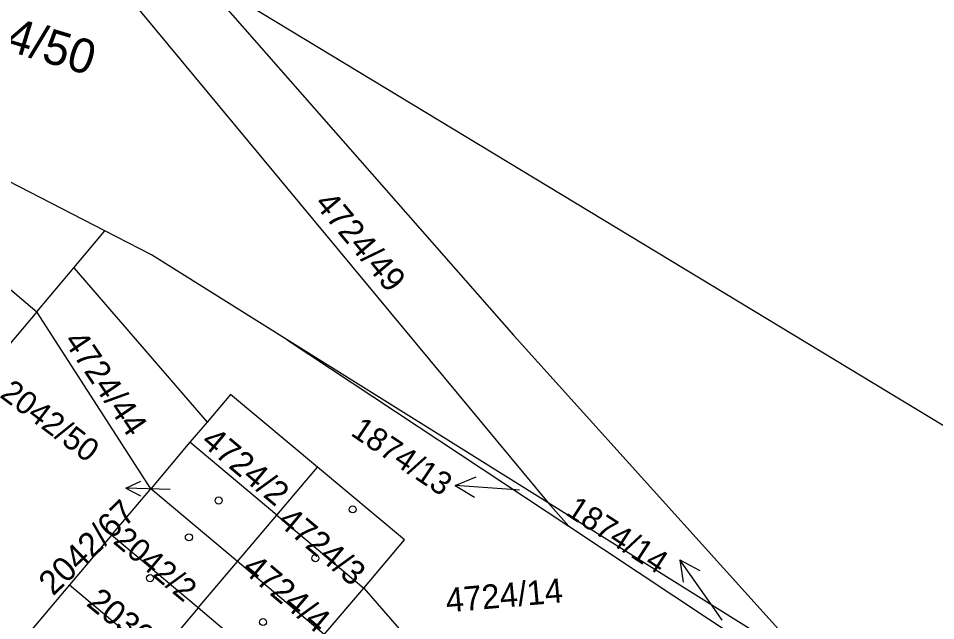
# Model space of a CAD drawing. Extents: x -756746 to -753363, y -1166406 to -1161727.
# Drawn here: x -755409.15 to -755363.82, y -1164679.44 to -1164649.66 of the extents above; entities that cross this region are included whole.
import ezdxf

# ---------------------------------------------------------------- set-up
doc = ezdxf.new("R2010")
doc.units = 0
for name, color, linetype in [('Hranice parcel', 7, 'Continuous'), ('Parcelní čísla', 7, 'Continuous'), ('Pop  PČ popisy', 7, 'Continuous'), ('Značky budov', 7, 'Continuous')]:
    doc.layers.add(name, color=color, linetype=linetype)

msp = doc.modelspace()

# ---------------------------------------------------------------- linework, layer by layer
at = {"layer": 'Hranice parcel'}
for p, q in [((-755408.98, -1164642.23), (-755382.96, -1164673.62)), ((-755337.45, -1164685.54), (-755400.34, -1164647.46)), ((-755404.87, -1164660.17), (-755414.14, -1164655.39)), ((-755406.41, -1164662), (-755404.87, -1164660.17)), ((-755406.41, -1164662), (-755399.82, -1164669.62)), ((-755382.96, -1164673.62), (-755395.87, -1164665.55)), ((-755395.87, -1164665.55), (-755381.95, -1164674.77)), ((-755399.82, -1164669.62), (-755400.67, -1164670.62)), ((-755400.67, -1164670.62), (-755402.6, -1164672.92)), ((-755396.38, -1164674.22), (-755400.67, -1164670.62)), ((-755396.38, -1164674.22), (-755394.37, -1164671.85)), ((-755404.55, -1164675.21), (-755402.6, -1164672.92)), ((-755398.32, -1164676.52), (-755402.6, -1164672.92)), ((-755381.95, -1164674.77), (-755382.96, -1164673.62)), ((-755369.78, -1164681.85), (-755382.96, -1164673.62)), ((-755398.32, -1164676.52), (-755396.38, -1164674.22)), ((-755396.38, -1164674.22), (-755392.08, -1164677.83)), ((-755381.95, -1164674.77), (-755367.6, -1164684.27)), ((-755404.55, -1164675.21), (-755406.62, -1164677.67)), ((-755400.26, -1164678.81), (-755404.55, -1164675.21)), ((-755400.26, -1164678.81), (-755398.32, -1164676.52)), ((-755394.03, -1164680.12), (-755398.32, -1164676.52)), ((-755406.62, -1164677.67), (-755408.56, -1164679.97)), ((-755406.62, -1164677.67), (-755402.33, -1164681.26)), ((-755394.03, -1164680.12), (-755392.08, -1164677.83)), ((-755392.08, -1164677.83), (-755385.59, -1164685.25)), ((-755400.26, -1164678.81), (-755402.33, -1164681.26)), ((-755395.97, -1164682.42), (-755400.26, -1164678.81))]:
    msp.add_line(p, q, dxfattribs=at)
for points in [[(-755400.34, -1164647.46), (-755384.67, -1164665.32), (-755369.78, -1164681.85)], [(-755395.87, -1164665.55), (-755402.57, -1164661.36), (-755404.87, -1164660.17)], [(-755412.49, -1164660.58), (-755408.24, -1164664.17), (-755410.37, -1164666.69)], [(-755402.6, -1164672.92), (-755408.24, -1164664.17), (-755406.41, -1164662)], [(-755394.37, -1164671.85), (-755398.66, -1164668.25), (-755399.82, -1164669.62)], [(-755392.08, -1164677.83), (-755390.07, -1164675.45), (-755394.37, -1164671.85)]]:
    msp.add_lwpolyline(points, dxfattribs=at)
at = {"layer": 'Pop  PČ popisy'}
for p, q in [((-755387.564, -1164672.761), (-755386.53, -1164672.331)), ((-755403.829, -1164672.884), (-755403.086, -1164672.544)), ((-755384.57, -1164672.97), (-755387.564, -1164672.761)), ((-755387.564, -1164672.761), (-755386.6, -1164673.33)), ((-755401.64, -1164672.96), (-755403.829, -1164672.884)), ((-755403.829, -1164672.884), (-755403.112, -1164673.274)), ((-755384.38, -1164672.98), (-755384.57, -1164672.97)), ((-755374.73, -1164678.89), (-755376.451, -1164676.432)), ((-755376.451, -1164676.432), (-755375.467, -1164676.965)), ((-755376.451, -1164676.432), (-755376.287, -1164677.539)), ((-755374.37, -1164679.41), (-755374.73, -1164678.89))]:
    msp.add_line(p, q, dxfattribs=at)
at = {"layer": 'Značky budov'}
for centre in [(-755399.247, -1164673.499), (-755392.627, -1164673.939), (-755400.717, -1164675.319), (-755394.467, -1164676.349), (-755402.637, -1164677.339), (-755397.057, -1164679.509)]:
    msp.add_circle(centre, 0.175, dxfattribs=at)

# ---------------------------------------------------------------- texts
at = {"layer": 'Parcelní čísla'}
for s, height, rotation, p in [('4724/50', 1.7, 343, (-755413.508, -1164650.092)), ('4724/49', 1.2, 310, (-755394.559, -1164658.845)), ('4724/44', 1.2, 304, (-755406.937, -1164665.615)), ('2042/50', 1.139, 323, (-755410.112, -1164668.351)), ('1874/13', 1.139, 326, (-755392.781, -1164670.239)), ('4724/2', 1.2, 320, (-755400.175, -1164670.689)), ('2042/67', 1.2, 44, (-755407.431, -1164678.254)), ('1874/14', 1.139, 327, (-755382.153, -1164674.17)), ('4724/3', 1.2, 320, (-755396.395, -1164674.629)), ('2042/2', 1.139, 320, (-755404.516, -1164675.576)), ('4724/4', 1.2, 320, (-755398.145, -1164676.969)), ('4724/14', 1.2, 5, (-755387.977, -1164679.037)), ('2036', 1.2, 321, (-755405.837, -1164678.656))]:
    msp.add_text(s, height=height, rotation=rotation, dxfattribs=at).set_placement(p)

doc.saveas('drawing.dxf')
